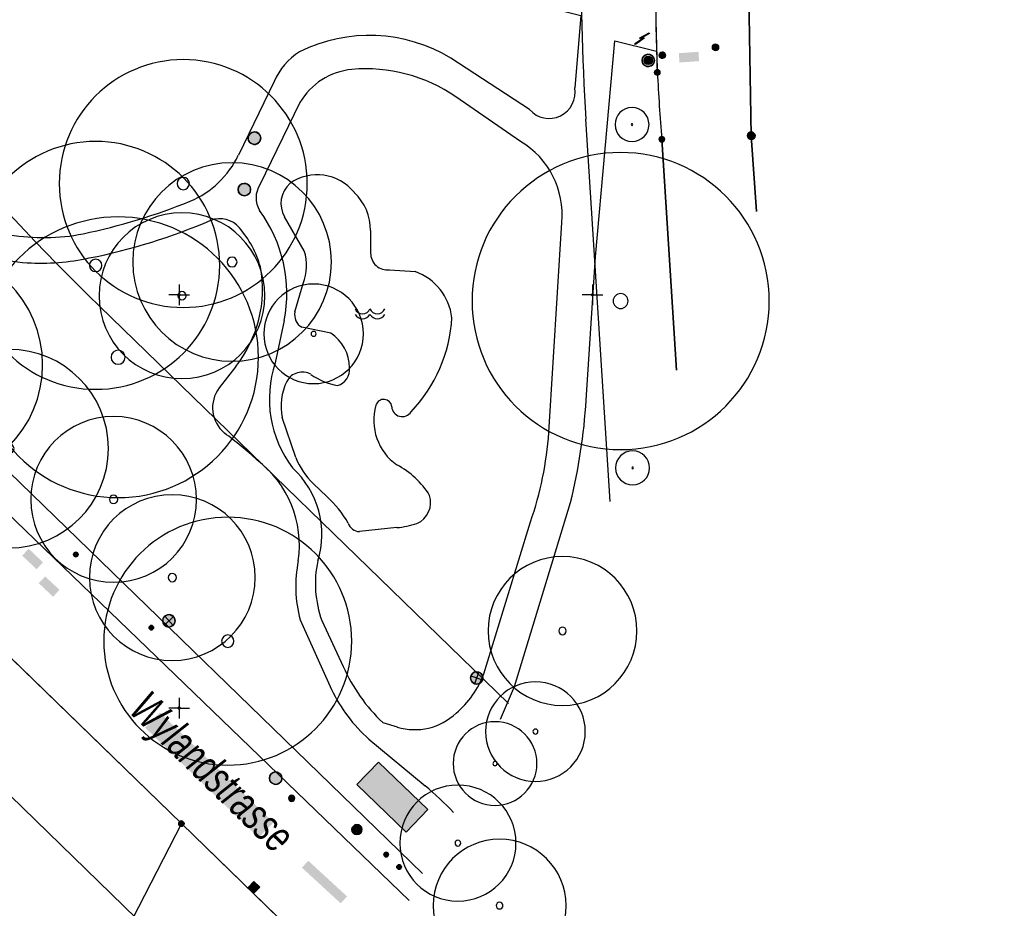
# Model space of a CAD drawing. Header units: metres. Extents: x 2695560 to 2696939, y 1260491 to 1262050.
# Tile 778 of 1005: x 2696666 to 2696726, y 1261163 to 1261216. Entities that reach past the tile are written whole.
import ezdxf

# ---------------------------------------------------------------- set-up
doc = ezdxf.new("R2010")
doc.units = ezdxf.units.M
doc.linetypes.add('AUSGEZOGEN', pattern=[0])
for name, color, linetype in [('XR$1$AV_Gebäudeflächen (BB)', 7, 'AUSGEZOGEN'), ('XR$1$AV_Grenzpunkte', 7, 'AUSGEZOGEN'), ('XR$1$AV_Koordinatennetzpunkte', 7, 'AUSGEZOGEN'), ('XR$1$AV_Linien (BB)', 7, 'AUSGEZOGEN'), ('XR$1$AV_Strassennamen', 7, 'AUSGEZOGEN'), ('XR$1$AV_Symbole (BB)', 7, 'AUSGEZOGEN'), ('XR$1$AW_LK_Einlaufschacht alt', 24, 'AUSGEZOGEN'), ('XR$1$AW_LK_Schachtdeckel', 24, 'AUSGEZOGEN'), ('XR$1$EW_LK_Bauwerk_FL_Linie_Punkt', 1, 'AUSGEZOGEN'), ('XR$1$EW_LK_Knoten', 1, 'AUSGEZOGEN'), ('XR$1$GA_LK_Absperrarmatur', 32, 'AUSGEZOGEN'), ('XR$1$GA_LK_Rohrleitungsteil', 32, 'AUSGEZOGEN'), ('XR$1$GR_Baum', 94, 'AUSGEZOGEN'), ('XR$1$Liegenschaftsgrenzen', 7, 'AUSGEZOGEN'), ('XR$1$PFAV', 255, 'AUSGEZOGEN'), ('XR$1$PFAW', 255, 'AUSGEZOGEN'), ('XR$1$PFEW', 255, 'AUSGEZOGEN'), ('XR$1$PFGA', 255, 'AUSGEZOGEN'), ('XR$1$PFWA', 255, 'AUSGEZOGEN'), ('XR$1$RAEW', 8, 'AUSGEZOGEN'), ('XR$1$RP_Abstandslinie', 7, 'AUSGEZOGEN'), ('XR$1$WA_LK_Absperrarmatur', 171, 'AUSGEZOGEN'), ('XR$1$WA_LK_Hydrant', 171, 'AUSGEZOGEN'), ('XR$1$WA_LK_Rohrleitungsteil', 171, 'AUSGEZOGEN')]:
    doc.layers.add(name, color=color, linetype=linetype)
doc.styles.add('ARIAL', font='arial.ttf')

# ---------------------------------------------------------------- blocks, each defined once
blk = doc.blocks.new('COMPLEXOBJECT_90')
at = {"layer": 'XR$1$AV_Linien (BB)', "color": 7, "linetype": 'AUSGEZOGEN', "transparency": 33554687}
for p, q in [((6682.308, 11211.624), (6679.878, 11206.65)), ((6695.653, 11209.277), (6691.737, 11211.964)), ((6697.361, 11191.677), (6698.146, 11204.366)), ((6681.354, 11198.437), (6680.814, 11195.876)), ((6693.424, 11177.064), (6696.244, 11186.259)), ((6683.636, 11180.287), (6684.928, 11177.516)), ((6687.316, 11174.127), (6688.196, 11173.854))]:
    blk.add_line(p, q, dxfattribs=at)
for centre, radius, start, end in [((6685.832, 11209.565), 4.082, 95.4583, 149.70134), ((6686.317, 11204.199), 9.469, 55.08537, 95.29221), ((6692.967, 11204.825), 5.199, 354.93342, 58.89455), ((6681.136, 11205.868), 1.481, 148.14584, 211.26272), ((6672.999, 11200.073), 8.513, 348.92089, 36.19135), ((6687.368, 11193.691), 6.909, 161.56701, 217.1001), ((6676.45, 11193.164), 20.964, 340.76908, 355.93262), ((6678.224, 11185.517), 5.41, 342.55847, 47.79668), ((6689.802, 11182.529), 6.561, 167.98017, 199.97887), ((6694.465, 11181.7), 10.415, 203.6893, 226.65024), ((6688.112, 11179.047), 5.67, 309.88869, 339.53186), ((6689.261, 11177.276), 3.584, 252.7166, 313.95497)]:
    blk.add_arc(centre, radius, start, end, dxfattribs=at)
blk = doc.blocks.new('COMPLEXOBJECT_94')
at = {"layer": 'XR$1$AV_Linien (BB)', "color": 7, "linetype": 'AUSGEZOGEN', "transparency": 33554687}
for p, q in [((6682.567, 11202.651), (6681.382, 11204.711)), ((6686.576, 11203.881), (6686.581, 11202.523)), ((6687.718, 11201.514), (6689.284, 11201.397)), ((6682.006, 11198.959), (6682.504, 11200.687)), ((6684.175, 11197.679), (6682.418, 11198.036)), ((6682.051, 11190.153), (6681.232, 11192.567)), ((6683.926, 11187.796), (6683.121, 11188.564)), ((6688.167, 11185.912), (6685.905, 11185.672))]:
    blk.add_line(p, q, dxfattribs=at)
for centre, radius, start, end in [((6683.357, 11204.391), 2.866, 38.58613, 125.28137), ((6682.773, 11205.525), 1.612, 131.63506, 210.35266), ((6683.415, 11203.891), 3.161, 359.8229, 46.34529), ((6679.827, 11201.756), 2.883, 338.23496, 18.09051), ((6687.595, 11202.52), 1.014, 179.85514, 276.97169), ((6688.125, 11198.205), 3.396, 6.87761, 70.03946), ((6682.852, 11198.783), 0.864, 168.26894, 239.84022), ((6682.482, 11199.138), 9.029, 316.44693, 356.65899), ((6682.778, 11195.563), 2.536, 0.50692, 56.57972), ((6684.26, 11195.506), 1.057, 288.13452, 4.26587), ((6682.45, 11194.259), 1.064, 60.67372, 151.75612), ((6685.313, 11198.471), 4.034, 234.50921, 259.65893), ((6684.697, 11193.239), 3.529, 154.43383, 190.97572), ((6690.074, 11192.397), 3.299, 163.81537, 234.70253), ((6687.375, 11193.19), 0.486, 4.44236, 164.88697), ((6688.494, 11193.264), 0.636, 183.26577, 326.88973), ((6686.5, 11191.994), 4.815, 202.48029, 225.43074), ((6685.821, 11185.192), 5.087, 31.70221, 62.52445), ((6679.565, 11182.928), 6.535, 29.92859, 48.1436), ((6688.82, 11187.441), 1.395, 293.61591, 17.69925), ((6685.933, 11186.409), 0.737, 197.33722, 267.84578), ((6687.608, 11191.662), 5.777, 275.55052, 287.8501)]:
    blk.add_arc(centre, radius, start, end, dxfattribs=at)
blk = doc.blocks.new('COMPLEXOBJECT_114')
at = {"layer": 'XR$1$AV_Linien (BB)', "color": 7, "linetype": 'AUSGEZOGEN', "transparency": 33554687}
for points in [[(6699.616, 11193.633), (6700.177, 11202.286), (6701.346, 11215.363), (6703.872, 11214.737)], [(6694.44, 11174.336), (6695.291, 11176.309), (6698.668, 11187.43)]]:
    blk.add_lwpolyline(points, dxfattribs=at)
blk.add_arc((6665.1, 11195.734), 34.58, 346.10507, 356.51646, dxfattribs=at)
blk = doc.blocks.new('COMPLEXOBJECT_131')
at = {"layer": 'XR$1$AV_Linien (BB)', "color": 7, "linetype": 'AUSGEZOGEN', "transparency": 33554687}
blk.add_line((6662.24, 11191.68), (6689.726, 11164.984), dxfattribs=at)
blk.add_arc((6773.867, 11306.69), 160.275, 220.7026, 225.85528, dxfattribs=at)
blk = doc.blocks.new('COMPLEXOBJECT_132')
at = {"layer": 'XR$1$AV_Linien (BB)', "color": 7, "linetype": 'AUSGEZOGEN', "transparency": 33554687}
for p, q in [((6678.427, 11195.67), (6677.433, 11194.368)), ((6682.325, 11180.344), (6684.217, 11176.125)), ((6686.484, 11173.113), (6689.876, 11170.294))]:
    blk.add_line(p, q, dxfattribs=at)
for centre, radius, start, end in [((6655.984, 11204.967), 4.194, 128.03503, 169.46109), ((6654.134, 11206.72), 1.715, 56.99444, 115.32269), ((6673.891, 11226.239), 26.1, 223.84858, 241.56782), ((6658.126, 11204.797), 6.334, 171.497, 204.50654), ((6662.444, 11238.155), 36.631, 281.2204, 293.2635), ((6677.453, 11202.999), 1.597, 41.39122, 109.77783), ((6673.856, 11199.971), 6.299, 15.75465, 40.42289), ((6666.553, 11211.971), 10.065, 239.62838, 265.77765), ((6666.571, 11216.557), 14.644, 267.02722, 281.82379), ((6672.586, 11200.309), 7.459, 321.54, 10.59843), ((6679.016, 11193.16), 1.991, 142.63867, 230.27117), ((6665.294, 11174.498), 21.176, 47.09421, 53.99151), ((6675.789, 11184.84), 6.488, 351.76722, 52.81715), ((6689.755, 11182.369), 7.701, 168.44792, 195.24523), ((6692.907, 11180.306), 9.644, 205.69586, 228.23847), ((6677.438, 11155.333), 19.456, 43.32909, 50.26131)]:
    blk.add_arc(centre, radius, start, end, dxfattribs=at)
blk = doc.blocks.new('COMPLEXOBJECT_133')
at = {"layer": 'XR$1$AV_Linien (BB)', "color": 7, "linetype": 'AUSGEZOGEN', "transparency": 33554687}
blk.add_line((6704.19, 11209.41), (6705.075, 11195.434), dxfattribs=at)
for centre, radius, start, end in [((6842.738, 11218.935), 138.929, 181.73171, 182.26405), ((6854.508, 11221.603), 150.812, 183.10007, 184.63734)]:
    blk.add_arc(centre, radius, start, end, dxfattribs=at)
blk = doc.blocks.new('COMPLEXOBJECT_143')
at = {"layer": 'XR$1$AV_Linien (BB)', "color": 7, "linetype": 'AUSGEZOGEN', "transparency": 33554687}
for p, q in [((6696.193, 11211.197), (6691.429, 11214.318)), ((6680.747, 11212.893), (6678.583, 11208.439))]:
    blk.add_line(p, q, dxfattribs=at)
blk.add_lwpolyline([(6695.134, 11217.934), (6699.293, 11216.898), (6698.924, 11212.524)], dxfattribs=at)
for centre, radius, start, end in [((6686.506, 11206.162), 9.526, 58.88691, 116.30367), ((6684.457, 11211.297), 4.039, 122.53495, 156.7231), ((6697.373, 11212.242), 1.576, 221.51658, 10.3139), ((6673.412, 11210.936), 5.742, 293.25255, 334.22737), ((6660.85, 11242.737), 39.932, 282.0609, 291.79904), ((6666.834, 11215.739), 12.282, 260.2389, 281.07671)]:
    blk.add_arc(centre, radius, start, end, dxfattribs=at)
blk = doc.blocks.new('COMPLEXOBJECT_147')
at = {"layer": 'XR$1$AV_Linien (BB)', "color": 7, "linetype": 'AUSGEZOGEN', "transparency": 33554687}
blk.add_line((6701.711, 11230.002), (6704.138, 11229.469), dxfattribs=at)
blk.add_arc((6855.478, 11219.368), 151.676, 176.18153, 181.74964, dxfattribs=at)
blk = doc.blocks.new('COMPLEXOBJECT_527')
at = {"layer": 'XR$1$AV_Linien (BB)', "color": 7, "linetype": 'AUSGEZOGEN', "transparency": 33554687}
blk.add_line((6688.906, 11163.357), (6660.956, 11190.316), dxfattribs=at)
blk.add_arc((6769.177, 11302.671), 155.998, 214.3254, 226.07377, dxfattribs=at)
blk = doc.blocks.new('COMPLEXOBJECT_1370')
at = {"layer": 'XR$1$Liegenschaftsgrenzen', "color": 7, "linetype": 'AUSGEZOGEN', "transparency": 33554687}
blk.add_line((6689.726, 11164.984), (6662.24, 11191.68), dxfattribs=at)
blk = doc.blocks.new('COMPLEXOBJECT_1371')
at = {"layer": 'XR$1$Liegenschaftsgrenzen', "color": 7, "linetype": 'AUSGEZOGEN', "transparency": 33554687}
blk.add_line((6705.075, 11195.434), (6704.19, 11209.41), dxfattribs=at)
for centre, radius, start, end in [((6854.923, 11219.377), 151.123, 176.17078, 182.2487), ((6854.508, 11221.603), 150.812, 183.10007, 184.63734)]:
    blk.add_arc(centre, radius, start, end, dxfattribs=at)
blk = doc.blocks.new('BAV2039')
at = {"color": 7, "transparency": 33554687}
for centre, radius, start, end in [((-0.225, 0.24375), 0.24375, 202.619865, 337.380135), ((0.225, 0.24375), 0.24375, 202.619865, 337.380135), ((-0.225, 0.115), 0.265, 211.890792, 328.109208), ((0.225, 0.115), 0.265, 211.890792, 328.109208)]:
    blk.add_arc(centre, radius, start, end, dxfattribs=at)
blk = doc.blocks.new('BAV15')
at = {"layer": 'XR$1$PFAV', "transparency": 33554687}
blk.add_hatch(color=7, dxfattribs=at).paths.add_polyline_path([(0.5, 0), (0.49, 0.1), (0.46, 0.2), (0.41, 0.29), (0.34, 0.36), (0.26, 0.42), (0.17, 0.47), (0.08, 0.49), (-0.03, 0.5), (-0.13, 0.48), (-0.22, 0.45), (-0.31, 0.4), (-0.38, 0.33), (-0.44, 0.24), (-0.48, 0.15), (-0.5, 0.05), (-0.5, -0.05), (-0.48, -0.15), (-0.44, -0.24), (-0.38, -0.33), (-0.31, -0.4), (-0.22, -0.45), (-0.13, -0.48), (-0.03, -0.5), (0.08, -0.49), (0.17, -0.47), (0.26, -0.42), (0.34, -0.36), (0.41, -0.29), (0.46, -0.2), (0.49, -0.1)])
at = {"color": 7, "transparency": 33554687}
for start, end in [(90, 270), (270, 90)]:
    blk.add_arc((0, 0), 0.5, start, end, dxfattribs=at)
at = {"layer": 'XR$1$PFAV', "transparency": 33554687}
blk.add_circle((0, 0), 0.5, dxfattribs=at)
blk = doc.blocks.new('BAV2041')
at = {"color": 7, "transparency": 33554687}
for p, q in [((0, 0.5), (0, 0.05)), ((-0.05, 0), (-0.5, 0)), ((0.05, 0), (0.5, 0)), ((0, -0.05), (0, -0.5))]:
    blk.add_line(p, q, dxfattribs=at)
blk.add_circle((0, 0), 0.05, dxfattribs=at)
for start, end in [(90, 270), (270, 90)]:
    blk.add_arc((0, 0), 0.05, start, end, dxfattribs=at)
blk = doc.blocks.new('COMPLEXOBJECT_1436')
at = {"layer": 'XR$1$RP_Abstandslinie', "color": 7, "linetype": 'AUSGEZOGEN', "transparency": 33554687}
blk.add_line((6701.068, 11187.485), (6699.6, 11210.62), dxfattribs=at)
blk.add_arc((6849.321, 11220.059), 150.019, 174.92872, 183.60741, dxfattribs=at)
blk = doc.blocks.new('COMPLEXOBJECT_1443')
at = {"layer": 'XR$1$RP_Abstandslinie', "color": 7, "linetype": 'AUSGEZOGEN', "transparency": 33554687}
blk.add_line((6670.18, 11199.31), (6694.916, 11175.279), dxfattribs=at)
blk.add_arc((6774.787, 11306.936), 150.087, 214.62331, 225.81492, dxfattribs=at)
blk = doc.blocks.new('WBGR1')
at = {"color": 94, "transparency": 33554687}
for radius, start, end in [(1, 90, 270), (1, 270, 90), (0.05, 90, 270), (0.05, 270, 90)]:
    blk.add_arc((0, 0), radius, start, end, dxfattribs=at)
blk = doc.blocks.new('BAW2089')
at = {"layer": 'XR$1$PFAW', "transparency": 33554687}
blk.add_hatch(color=7, dxfattribs=at).paths.add_polyline_path([(-0.5, 0.5), (-0.5, -0.5), (0.5, -0.5), (0.5, 0.5)])
at = {"transparency": 33554687}
blk.add_lwpolyline([(-0.5, 0.5), (0.5, 0.5), (0.5, -0.5), (-0.5, -0.5), (-0.5, 0.5)], close=True, dxfattribs=at)
at = {"layer": 'XR$1$PFAW', "transparency": 33554687}
blk.add_lwpolyline([(-0.5, 0.5), (0.5, 0.5), (0.5, -0.5), (-0.5, -0.5), (-0.5, 0.5)], close=True, dxfattribs=at)
blk = doc.blocks.new('BAW2088')
at = {"layer": 'XR$1$PFAW', "transparency": 33554687}
blk.add_hatch(color=253, dxfattribs=at).paths.add_polyline_path([(0.51, 0), (0.5, 0.101), (0.47, 0.197), (0.421, 0.286), (0.355, 0.362), (0.275, 0.424), (0.184, 0.469), (0.086, 0.494), (-0.015, 0.499), (-0.115, 0.484), (-0.21, 0.449), (-0.296, 0.395), (-0.369, 0.326), (-0.427, 0.243), (-0.467, 0.15), (-0.487, 0.051), (-0.487, -0.051), (-0.467, -0.15), (-0.427, -0.243), (-0.369, -0.326), (-0.296, -0.395), (-0.21, -0.449), (-0.115, -0.484), (-0.015, -0.499), (0.086, -0.494), (0.184, -0.469), (0.275, -0.424), (0.355, -0.362), (0.421, -0.286), (0.47, -0.197), (0.5, -0.101)])
at = {"transparency": 33554687}
for start, end in [(91.19481, 268.80519), (268.80519, 91.19481)]:
    blk.add_arc((0.01, 0), 0.5, start, end, dxfattribs=at)
at = {"layer": 'XR$1$PFAW', "transparency": 33554687}
blk.add_circle((0.01, 0), 0.5, dxfattribs=at)
blk = doc.blocks.new('BAW2082')
at = {"layer": 'XR$1$PFAW', "transparency": 33554687}
blk.add_hatch(color=7, dxfattribs=at).paths.add_polyline_path([(0.509, -0.003), (0.499, 0.098), (0.469, 0.194), (0.42, 0.283), (0.354, 0.359), (0.274, 0.421), (0.183, 0.466), (0.085, 0.491), (-0.016, 0.496), (-0.116, 0.481), (-0.211, 0.446), (-0.297, 0.392), (-0.37, 0.323), (-0.428, 0.24), (-0.468, 0.147), (-0.488, 0.047), (-0.488, -0.054), (-0.468, -0.153), (-0.428, -0.246), (-0.37, -0.329), (-0.297, -0.398), (-0.211, -0.452), (-0.116, -0.487), (-0.016, -0.502), (0.085, -0.497), (0.183, -0.472), (0.274, -0.427), (0.354, -0.366), (0.42, -0.289), (0.469, -0.2), (0.499, -0.104)])
at = {"transparency": 33554687}
for start, end in [(91.19481, 268.80519), (268.80519, 91.19481)]:
    blk.add_arc((0.01, 0), 0.5, start, end, dxfattribs=at)
at = {"layer": 'XR$1$PFAW', "transparency": 33554687}
blk.add_circle((0.009, -0.003), 0.5, dxfattribs=at)
blk = doc.blocks.new('BWA2013')
at = {"true_color": 0x000000, "transparency": 33554687}
blk.add_hatch(color=18, dxfattribs=at).paths.add_polyline_path([(-0.291, -0.409), (0.352, 0.357), (0.291, 0.409), (-0.352, -0.357)])
at = {"transparency": 33554687}
blk.add_lwpolyline([(-0.291, -0.409), (-0.352, -0.357), (0.291, 0.409), (0.352, 0.357), (-0.291, -0.409)], close=True, dxfattribs=at)
blk = doc.blocks.new('BWA2009')
at = {"true_color": 0x000000, "transparency": 33554687}
blk.add_hatch(color=18, dxfattribs=at).paths.add_polyline_path([(0.333, 0), (0.327, 0.067), (0.306, 0.131), (0.274, 0.19), (0.23, 0.242), (0.176, 0.283), (0.116, 0.313), (0.05, 0.329), (-0.017, 0.333), (-0.084, 0.323), (-0.147, 0.299), (-0.204, 0.264), (-0.253, 0.217), (-0.291, 0.162), (-0.318, 0.1), (-0.332, 0.034), (-0.332, -0.034), (-0.318, -0.1), (-0.291, -0.162), (-0.253, -0.217), (-0.204, -0.264), (-0.147, -0.299), (-0.084, -0.323), (-0.017, -0.333), (0.05, -0.329), (0.116, -0.313), (0.176, -0.283), (0.23, -0.242), (0.274, -0.19), (0.306, -0.131), (0.327, -0.067)])
at = {"layer": 'XR$1$PFWA', "transparency": 33554687}
blk.add_hatch(color=7, dxfattribs=at).paths.add_polyline_path([(0.5, 0), (0.49, 0.101), (0.459, 0.197), (0.41, 0.286), (0.344, 0.362), (0.264, 0.424), (0.174, 0.469), (0.076, 0.494), (-0.025, 0.499), (-0.125, 0.484), (-0.22, 0.449), (-0.306, 0.395), (-0.379, 0.326), (-0.437, 0.243), (-0.477, 0.15), (-0.497, 0.051), (-0.497, -0.051), (-0.477, -0.15), (-0.437, -0.243), (-0.379, -0.326), (-0.306, -0.395), (-0.22, -0.449), (-0.125, -0.484), (-0.025, -0.499), (0.076, -0.494), (0.174, -0.469), (0.264, -0.424), (0.344, -0.362), (0.41, -0.286), (0.459, -0.197), (0.49, -0.101)])
at = {"transparency": 33554687}
blk.add_circle((0, 0), 0.333, dxfattribs=at)
for start, end in [(90, 180), (180, 270), (0, 90), (270, 0)]:
    blk.add_arc((0, 0), 0.5, start, end, dxfattribs=at)
at = {"layer": 'XR$1$PFWA', "transparency": 33554687}
blk.add_circle((0, 0), 0.5, dxfattribs=at)
blk = doc.blocks.new('BWA965')
at = {"layer": 'XR$1$PFWA', "transparency": 33554687}
blk.add_hatch(color=7, dxfattribs=at).paths.add_polyline_path([(0, 0.5), (-0.05, 0.5), (-0.1, 0.49), (-0.15, 0.48), (-0.2, 0.46), (-0.24, 0.44), (-0.29, 0.41), (-0.33, 0.38), (-0.36, 0.34), (-0.4, 0.31), (-0.42, 0.26), (-0.45, 0.22), (-0.47, 0.17), (-0.48, 0.13), (-0.49, 0.08), (-0.5, 0.03), (-0.5, -0.03), (-0.49, -0.08), (-0.48, -0.13), (-0.47, -0.17), (-0.45, -0.22), (-0.42, -0.26), (-0.4, -0.31), (-0.36, -0.34), (-0.33, -0.38), (-0.29, -0.41), (-0.24, -0.44), (-0.2, -0.46), (-0.15, -0.48), (-0.1, -0.49), (-0.05, -0.5), (0, -0.5), (0.05, -0.5), (0.1, -0.49), (0.15, -0.48), (0.2, -0.46), (0.24, -0.44), (0.29, -0.41), (0.33, -0.38), (0.36, -0.34), (0.4, -0.31), (0.42, -0.26), (0.45, -0.22), (0.47, -0.17), (0.48, -0.13), (0.49, -0.08), (0.5, -0.03), (0.5, 0.03), (0.49, 0.08), (0.48, 0.13), (0.47, 0.17), (0.45, 0.22), (0.42, 0.26), (0.4, 0.31), (0.36, 0.34), (0.33, 0.38), (0.29, 0.41), (0.24, 0.44), (0.2, 0.46), (0.15, 0.48), (0.1, 0.49), (0.05, 0.5)])
at = {"transparency": 33554687}
blk.add_line((0, 0.5), (0, -0.5), dxfattribs=at)
for start, end in [(90, 270), (270, 90)]:
    blk.add_arc((0, 0), 0.5, start, end, dxfattribs=at)
blk = doc.blocks.new('BWA2012')
at = {"layer": 'XR$1$PFWA', "transparency": 33554687}
blk.add_hatch(color=7, dxfattribs=at).paths.add_polyline_path([(0.5, 0), (0.49, 0.1), (0.46, 0.2), (0.41, 0.29), (0.34, 0.36), (0.26, 0.42), (0.17, 0.47), (0.08, 0.49), (-0.03, 0.5), (-0.13, 0.48), (-0.22, 0.45), (-0.31, 0.4), (-0.38, 0.33), (-0.44, 0.24), (-0.48, 0.15), (-0.5, 0.05), (-0.5, -0.05), (-0.48, -0.15), (-0.44, -0.24), (-0.38, -0.33), (-0.31, -0.4), (-0.22, -0.45), (-0.13, -0.48), (-0.03, -0.5), (0.08, -0.49), (0.17, -0.47), (0.26, -0.42), (0.34, -0.36), (0.41, -0.29), (0.46, -0.2), (0.49, -0.1)])
at = {"transparency": 33554687}
blk.add_line((0.35, 0.35), (-0.35, -0.35), dxfattribs=at)
for start, end in [(45, 225), (225, 45)]:
    blk.add_arc((0, 0), 0.5, start, end, dxfattribs=at)
at = {"layer": 'XR$1$PFWA', "transparency": 33554687}
blk.add_circle((0, 0), 0.5, dxfattribs=at)
blk = doc.blocks.new('BGA2013')
at = {"transparency": 33554687}
blk.add_hatch(color=36, dxfattribs=at).paths.add_polyline_path([(-0.291, -0.409), (0.352, 0.357), (0.291, 0.409), (-0.352, -0.357)])
at = {"color": 32, "transparency": 33554687}
blk.add_lwpolyline([(-0.291, -0.409), (-0.352, -0.357), (0.291, 0.409), (0.352, 0.357), (-0.291, -0.409)], close=True, dxfattribs=at)
blk = doc.blocks.new('BGA965')
at = {"layer": 'XR$1$PFGA', "transparency": 33554687}
blk.add_hatch(color=7, dxfattribs=at).paths.add_polyline_path([(0.5, 0), (0.49, 0.1), (0.46, 0.2), (0.41, 0.29), (0.34, 0.36), (0.26, 0.42), (0.17, 0.47), (0.08, 0.49), (-0.03, 0.5), (-0.13, 0.48), (-0.22, 0.45), (-0.31, 0.4), (-0.38, 0.33), (-0.44, 0.24), (-0.48, 0.15), (-0.5, 0.05), (-0.5, -0.05), (-0.48, -0.15), (-0.44, -0.24), (-0.38, -0.33), (-0.31, -0.4), (-0.22, -0.45), (-0.13, -0.48), (-0.03, -0.5), (0.08, -0.49), (0.17, -0.47), (0.26, -0.42), (0.34, -0.36), (0.41, -0.29), (0.46, -0.2), (0.49, -0.1)])
at = {"color": 32, "transparency": 33554687}
blk.add_line((0, 0.5), (0, -0.5), dxfattribs=at)
for start, end in [(90, 270), (270, 90)]:
    blk.add_arc((0, 0), 0.5, start, end, dxfattribs=at)
at = {"layer": 'XR$1$PFGA', "transparency": 33554687}
blk.add_circle((0, 0), 0.5, dxfattribs=at)
blk = doc.blocks.new('BEW15')
at = {"layer": 'XR$1$PFEW', "transparency": 33554687}
h = blk.add_hatch(color=7, dxfattribs=at)
h.paths.add_polyline_path([(-0.5, 0), (-0.497, -0.05), (-0.489, -0.1), (-0.477, -0.15), (-0.459, -0.197), (-0.437, -0.242), (-0.41, -0.285), (-0.379, -0.326), (-0.344, -0.362), (-0.306, -0.395), (-0.264, -0.424), (-0.22, -0.449), (-0.173, -0.469), (-0.125, -0.484), (-0.075, -0.494), (-0.025, -0.499), (0.026, -0.499), (0.076, -0.494), (0.126, -0.484), (0.174, -0.469), (0.22, -0.449), (0.265, -0.424), (0.306, -0.395), (0.345, -0.362), (0.38, -0.326), (0.411, -0.285), (0.437, -0.242), (0.46, -0.197), (0.477, -0.15), (0.49, -0.1), (0.498, -0.05), (0.5, 0), (0.498, 0.051), (0.49, 0.101), (0.477, 0.15), (0.46, 0.197), (0.437, 0.243), (0.411, 0.286), (0.38, 0.326), (0.345, 0.363), (0.306, 0.396), (0.265, 0.424), (0.22, 0.449), (0.174, 0.469), (0.126, 0.484), (0.076, 0.494), (0.026, 0.5), (-0.025, 0.5), (-0.075, 0.494), (-0.125, 0.484), (-0.173, 0.469), (-0.22, 0.449), (-0.264, 0.424), (-0.306, 0.396), (-0.344, 0.363), (-0.379, 0.326), (-0.41, 0.286), (-0.437, 0.243), (-0.459, 0.197), (-0.477, 0.15), (-0.489, 0.101), (-0.497, 0.051)])
h.paths.add_polyline_path([(0.01, 0.001), (0.01, 0), (0.01, -0.001), (0.01, -0.002), (0.01, -0.003), (0.009, -0.004), (0.009, -0.005), (0.009, -0.006), (0.008, -0.006), (0.007, -0.007), (0.006, -0.008), (0.006, -0.008), (0.005, -0.009), (0.004, -0.009), (0.003, -0.01), (0.002, -0.01), (0.001, -0.01), (0, -0.01), (-0.001, -0.01), (-0.002, -0.01), (-0.003, -0.009), (-0.004, -0.009), (-0.005, -0.008), (-0.006, -0.008), (-0.007, -0.007), (-0.007, -0.006), (-0.008, -0.006), (-0.008, -0.005), (-0.009, -0.004), (-0.009, -0.003), (-0.009, -0.002), (-0.01, -0.001), (-0.01, 0), (-0.01, 0.001), (-0.009, 0.002), (-0.009, 0.003), (-0.009, 0.004), (-0.008, 0.005), (-0.008, 0.006), (-0.007, 0.007), (-0.007, 0.007), (-0.006, 0.008), (-0.005, 0.009), (-0.004, 0.009), (-0.003, 0.01), (-0.002, 0.01), (-0.001, 0.01), (0, 0.01), (0.001, 0.01), (0.002, 0.01), (0.003, 0.01), (0.004, 0.01), (0.005, 0.009), (0.006, 0.009), (0.006, 0.008), (0.007, 0.007), (0.008, 0.007), (0.009, 0.006), (0.009, 0.005), (0.009, 0.004), (0.01, 0.003), (0.01, 0.002)], flags=16)
at = {"color": 1, "transparency": 33554687}
for start, end in [(0, 180), (180, 0)]:
    blk.add_arc((0, 0), 0.5, start, end, dxfattribs=at)
at = {"layer": 'XR$1$PFEW', "transparency": 33554687}
blk.add_circle((0, 0), 0.5, dxfattribs=at)
blk = doc.blocks.new('BEWLP2549_S')
at = {"layer": 'XR$1$PFEW', "transparency": 33554687}
blk.add_hatch(color=7, dxfattribs=at).paths.add_polyline_path([(0.5, 0), (0.49, 0.101), (0.459, 0.197), (0.41, 0.286), (0.344, 0.362), (0.264, 0.424), (0.174, 0.469), (0.076, 0.494), (-0.025, 0.499), (-0.125, 0.484), (-0.22, 0.449), (-0.306, 0.395), (-0.379, 0.326), (-0.437, 0.243), (-0.477, 0.15), (-0.497, 0.051), (-0.497, -0.051), (-0.477, -0.15), (-0.437, -0.243), (-0.379, -0.326), (-0.306, -0.395), (-0.22, -0.449), (-0.125, -0.484), (-0.025, -0.499), (0.076, -0.494), (0.174, -0.469), (0.264, -0.424), (0.344, -0.362), (0.41, -0.286), (0.459, -0.197), (0.49, -0.101)])
at = {"color": 1, "transparency": 33554687}
for p, q in [((0.354, -0.354), (-0.354, 0.354)), ((-0.354, -0.354), (0.354, 0.354))]:
    blk.add_line(p, q, dxfattribs=at)
for start, end in [(91.38095, 268.61905), (268.61905, 91.38095)]:
    blk.add_arc((0, 0), 0.5, start, end, dxfattribs=at)
at = {"layer": 'XR$1$PFEW', "transparency": 33554687}
blk.add_circle((0, 0), 0.5, dxfattribs=at)
blk = doc.blocks.new('BEW957')
at = {"layer": 'XR$1$RAEW', "transparency": 33554687}
blk.add_hatch(color=1, dxfattribs=at).paths.add_polyline_path([(-0.5, 0), (-0.5, -0.05), (-0.49, -0.1), (-0.48, -0.15), (-0.46, -0.2), (-0.44, -0.24), (-0.41, -0.29), (-0.38, -0.33), (-0.34, -0.36), (-0.31, -0.4), (-0.26, -0.42), (-0.22, -0.45), (-0.17, -0.47), (-0.13, -0.48), (-0.08, -0.49), (-0.03, -0.5), (0.03, -0.5), (0.08, -0.49), (0.13, -0.48), (0.17, -0.47), (0.22, -0.45), (0.26, -0.42), (0.31, -0.4), (0.34, -0.36), (0.38, -0.33), (0.41, -0.29), (0.44, -0.24), (0.46, -0.2), (0.48, -0.15), (0.49, -0.1), (0.5, -0.05), (0.5, 0), (0.5, 0.05), (0.49, 0.1), (0.48, 0.15), (0.46, 0.2), (0.44, 0.24), (0.41, 0.29), (0.38, 0.33), (0.34, 0.36), (0.31, 0.4), (0.26, 0.42), (0.22, 0.45), (0.17, 0.47), (0.13, 0.48), (0.08, 0.49), (0.03, 0.5), (-0.03, 0.5), (-0.08, 0.49), (-0.13, 0.48), (-0.17, 0.47), (-0.22, 0.45), (-0.26, 0.42), (-0.31, 0.4), (-0.34, 0.36), (-0.38, 0.33), (-0.41, 0.29), (-0.44, 0.24), (-0.46, 0.2), (-0.48, 0.15), (-0.49, 0.1), (-0.5, 0.05)])
at = {"color": 1, "transparency": 33554687}
for start, end in [(90, 180), (180, 270), (0, 90), (270, 0)]:
    blk.add_arc((0, 0), 0.5, start, end, dxfattribs=at)
at = {"layer": 'XR$1$RAEW', "color": 1, "transparency": 33554687}
blk.add_circle((0, 0), 0.5, dxfattribs=at)

msp = doc.modelspace()

# ---------------------------------------------------------------- hatches: boundary and pattern name
at = {"transparency": 33554687}
for points in [[(2696706.188, 1261214.423), (2696706.227, 1261213.859), (2696707.414, 1261213.941), (2696707.375, 1261214.505)], [(2696666.874, 1261184.444), (2696666.483, 1261184.029), (2696667.354, 1261183.206), (2696667.745, 1261183.621)], [(2696667.874, 1261182.772), (2696667.485, 1261182.361), (2696668.35, 1261181.544), (2696668.739, 1261181.955)], [(2696674.82, 1261174.542), (2696673.925, 1261173.619), (2696680.782, 1261166.964), (2696681.677, 1261167.887)], [(2696683.783, 1261165.575), (2696683.397, 1261165.156), (2696685.741, 1261162.997), (2696686.127, 1261163.416)]]:
    msp.add_hatch(color=7, dxfattribs=at).paths.add_polyline_path(points)
at = {"layer": 'XR$1$AV_Gebäudeflächen (BB)', "true_color": 0xd2d2d2, "transparency": 33554687}
msp.add_hatch(color=254, dxfattribs=at).paths.add_polyline_path([(2696686.721, 1261170.189), (2696689.693, 1261167.311), (2696691.004, 1261168.665), (2696688.032, 1261171.543)])

# ---------------------------------------------------------------- linework, layer by layer
at = {"layer": 'XR$1$AV_Linien (BB)', "color": 7, "linetype": 'AUSGEZOGEN', "transparency": 33554687}
for points in [[(2696725.87, 1261300.957), (2696725.22, 1261298.315), (2696719.959, 1261276.952), (2696714.38, 1261254.3), (2696713.16, 1261247.733), (2696711.57, 1261239.16), (2696710.34, 1261224.8), (2696710.39, 1261220.33), (2696710.57, 1261209.43), (2696710.887, 1261204.849)], [(2696686.929, 1261157.32), (2696676.11, 1261167.82), (2696664.284, 1261179.308)]]:
    msp.add_lwpolyline(points, dxfattribs=at)
msp.add_lwpolyline([(2696686.721, 1261170.189), (2696688.032, 1261171.543), (2696691.004, 1261168.665), (2696689.693, 1261167.311), (2696686.721, 1261170.189)], close=True, dxfattribs=at)
at = {"layer": 'XR$1$Liegenschaftsgrenzen', "color": 7, "linetype": 'AUSGEZOGEN', "transparency": 33554687}
msp.add_line((2696686.929, 1261157.32), (2696676.11, 1261167.82), dxfattribs=at)
for points in [[(2696710.887, 1261204.849), (2696710.57, 1261209.43), (2696710.39, 1261220.33)], [(2696656.72, 1261186.68), (2696659.88, 1261183.59), (2696662.46, 1261181.08), (2696676.11, 1261167.82)], [(2696676.11, 1261167.82), (2696668.32, 1261152.65), (2696659.758, 1261135.991)]]:
    msp.add_lwpolyline(points, dxfattribs=at)
at = {"layer": 'XR$1$RP_Abstandslinie', "color": 7, "linetype": 'AUSGEZOGEN', "transparency": 33554687}
msp.add_line((2696684.092, 1261151.692), (2696654.11, 1261180.83), dxfattribs=at)

# ---------------------------------------------------------------- block references
at = {"layer": 'XR$1$AV_Grenzpunkte', "color": 7, "linetype": 'AUSGEZOGEN', "lineweight": -3, "transparency": 33554687}
for p, xscale, yscale in [((2696704.887, 1261213.257), 0.3249999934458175, 0.3249999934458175), ((2696710.57, 1261209.43), 0.4549999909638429, 0.4549999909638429), ((2696705.16, 1261209.22), 0.3249999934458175, 0.3249999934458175), ((2696676.11, 1261167.82), 0.3249999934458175, 0.3249999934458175)]:
    msp.add_blockref('BAV15', p, dxfattribs=dict(at, xscale=xscale, yscale=yscale))
at = {"layer": 'XR$1$AV_Koordinatennetzpunkte', "color": 7, "linetype": 'AUSGEZOGEN', "lineweight": -3, "transparency": 33554687, "xscale": 1.25, "yscale": 1.25}
for p in [(2696675.97, 1261199.81), (2696700.97, 1261199.81), (2696675.97, 1261174.81)]:
    msp.add_blockref('BAV2041', p, dxfattribs=at)
at = {"layer": 'XR$1$AV_Linien (BB)', "color": 7, "linetype": 'AUSGEZOGEN', "lineweight": -3, "transparency": 33554687}
for name in ['COMPLEXOBJECT_143', 'COMPLEXOBJECT_147', 'COMPLEXOBJECT_114', 'COMPLEXOBJECT_527', 'COMPLEXOBJECT_133', 'COMPLEXOBJECT_90', 'COMPLEXOBJECT_132', 'COMPLEXOBJECT_94', 'COMPLEXOBJECT_131']:
    msp.add_blockref(name, (2690000.97, 1249999.81), dxfattribs=at)
at = {"layer": 'XR$1$AV_Symbole (BB)', "color": 7, "linetype": 'AUSGEZOGEN', "lineweight": -3, "transparency": 33554687, "xscale": 1.999999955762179, "yscale": 1.999999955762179}
msp.add_blockref('BAV2039', (2696687.513, 1261198.661), dxfattribs=at)
at = {"layer": 'XR$1$AW_LK_Einlaufschacht alt', "color": 24, "linetype": 'AUSGEZOGEN', "lineweight": -3, "transparency": 33554687, "xscale": 0.5000000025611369, "yscale": 0.5000000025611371, "rotation": 315.856933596}
msp.add_blockref('BAW2089', (2696680.493, 1261163.963), dxfattribs=at)
at = {"layer": 'XR$1$AW_LK_Schachtdeckel', "color": 24, "linetype": 'AUSGEZOGEN', "lineweight": -3, "transparency": 33554687}
for p, xscale, yscale, rotation in [((2696680.529, 1261209.29), 0.7578193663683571, 0.757819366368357, 248.609141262), ((2696681.806, 1261170.577), 0.7578193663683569, 0.7578193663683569, 317.896070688)]:
    msp.add_blockref('BAW2088', p, dxfattribs=dict(at, xscale=xscale, yscale=yscale, rotation=rotation))
at = {"layer": 'XR$1$AW_LK_Schachtdeckel', "color": 24, "linetype": 'AUSGEZOGEN', "lineweight": -3, "transparency": 33554687, "xscale": 0.7499999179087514, "yscale": 0.7499999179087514}
msp.add_blockref('BAW2082', (2696679.91, 1261206.174), dxfattribs=at)
at = {"layer": 'XR$1$EW_LK_Bauwerk_FL_Linie_Punkt', "color": 1, "linetype": 'AUSGEZOGEN', "lineweight": -3, "transparency": 33554687, "xscale": 0.5999999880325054, "yscale": 0.5999999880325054}
msp.add_blockref('BEW15', (2696686.719, 1261167.46), dxfattribs=at)
at = {"layer": 'XR$1$EW_LK_Knoten', "color": 1, "linetype": 'AUSGEZOGEN', "lineweight": -3, "transparency": 33554687, "xscale": 0.2749999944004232, "yscale": 0.2749999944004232}
for p in [(2696669.726, 1261184.098), (2696674.294, 1261179.671), (2696688.493, 1261165.946), (2696689.273, 1261165.196)]:
    msp.add_blockref('BEW957', p, dxfattribs=at)
at = {"layer": 'XR$1$EW_LK_Knoten', "color": 1, "linetype": 'AUSGEZOGEN', "lineweight": -3, "transparency": 33554687}
for name, p, xscale, yscale, rotation in [('BEW957', (2696669.726, 1261184.098), 0.2749999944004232, 0.2749999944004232, 270), ('BEWLP2549_S', (2696675.354, 1261180.087), 0.749999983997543, 0.7499999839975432, 87.87690000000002), ('BEWLP2549_S', (2696693.969, 1261176.634), 0.7499999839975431, 0.7499999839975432, 296.1306)]:
    msp.add_blockref(name, p, dxfattribs=dict(at, xscale=xscale, yscale=yscale, rotation=rotation))
at = {"layer": 'XR$1$GA_LK_Absperrarmatur', "color": 32, "linetype": 'AUSGEZOGEN', "lineweight": -3, "transparency": 33554687, "xscale": 0.3749999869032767, "yscale": 0.3749999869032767, "rotation": 183.2597999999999}
msp.add_blockref('BGA965', (2696708.407, 1261214.778), dxfattribs=at)
at = {"layer": 'XR$1$GA_LK_Rohrleitungsteil', "color": 32, "linetype": 'AUSGEZOGEN', "lineweight": -3, "transparency": 33554687, "xscale": 0.6499999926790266, "yscale": 0.6499999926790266, "rotation": 164.8656}
msp.add_blockref('BGA2013', (2696703.815, 1261215.163), dxfattribs=at)
at = {"layer": 'XR$1$GR_Baum', "color": 94, "linetype": 'AUSGEZOGEN', "lineweight": -3, "transparency": 33554687}
for p, xscale, yscale in [((2696676.224, 1261206.538), 7.496329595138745, 7.496329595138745), ((2696703.358, 1261210.104), 1.027451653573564, 1.027451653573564), ((2696670.928, 1261201.587), 7.496329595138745, 7.496329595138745), ((2696702.668, 1261199.429), 8.98566660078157, 8.98566660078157), ((2696679.175, 1261201.792), 6.006992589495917, 6.006992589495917), ((2696676.145, 1261199.751), 5.0141012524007, 5.0141012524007), ((2696672.282, 1261196.028), 8.489220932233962, 8.489220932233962), ((2696660.737, 1261195.579), 6.983681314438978, 6.983681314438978), ((2696684.103, 1261197.446), 3.012001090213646, 3.012001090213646), ((2696665.689, 1261190.501), 6.006992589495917, 6.006992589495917), ((2696672.01, 1261187.43), 5.0141012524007, 5.0141012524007), ((2696703.394, 1261189.336), 1.027451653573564, 1.027451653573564), ((2696675.558, 1261182.703), 5.0141012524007, 5.0141012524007), ((2696678.913, 1261178.855), 7.496329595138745, 7.496329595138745), ((2696699.156, 1261179.473), 4.502395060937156, 4.502395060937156), ((2696697.519, 1261173.386), 3.012001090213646, 3.012001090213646), ((2696695.074, 1261171.454), 2.531872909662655, 2.531872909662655), ((2696692.831, 1261166.641), 3.509939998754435, 3.509939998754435), ((2696695.352, 1261162.857), 4.021209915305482, 4.021209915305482)]:
    msp.add_blockref('WBGR1', p, dxfattribs=dict(at, xscale=xscale, yscale=yscale))
at = {"layer": 'XR$1$Liegenschaftsgrenzen', "color": 7, "linetype": 'AUSGEZOGEN', "lineweight": -3, "transparency": 33554687}
for name in ['COMPLEXOBJECT_1371', 'COMPLEXOBJECT_1370']:
    msp.add_blockref(name, (2690000.97, 1249999.81), dxfattribs=at)
at = {"layer": 'XR$1$RP_Abstandslinie', "color": 7, "linetype": 'AUSGEZOGEN', "lineweight": -3, "transparency": 33554687}
for name in ['COMPLEXOBJECT_1436', 'COMPLEXOBJECT_1443']:
    msp.add_blockref(name, (2690000.97, 1249999.81), dxfattribs=at)
at = {"layer": 'XR$1$WA_LK_Absperrarmatur', "color": 171, "linetype": 'AUSGEZOGEN', "lineweight": -3, "transparency": 33554687}
for name, p, xscale, yscale, rotation in [('BWA2012', (2696705.194, 1261214.301), 0.3749999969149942, 0.3749999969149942, 95.828882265), ('BWA965', (2696682.772, 1261169.354), 0.3749999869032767, 0.3749999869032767, 45.63330077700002)]:
    msp.add_blockref(name, p, dxfattribs=dict(at, xscale=xscale, yscale=yscale, rotation=rotation))
at = {"layer": 'XR$1$WA_LK_Hydrant', "color": 171, "linetype": 'AUSGEZOGEN', "lineweight": -3, "transparency": 33554687, "xscale": 0.749999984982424, "yscale": 0.7499999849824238, "rotation": 185.7815755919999}
msp.add_blockref('BWA2009', (2696704.338, 1261213.983), dxfattribs=at)
at = {"layer": 'XR$1$WA_LK_Rohrleitungsteil', "color": 171, "linetype": 'AUSGEZOGEN', "lineweight": -3, "transparency": 33554687, "xscale": 0.6499999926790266, "yscale": 0.6499999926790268, "rotation": 157.99122}
msp.add_blockref('BWA2013', (2696704.124, 1261215.475), dxfattribs=at)

# ---------------------------------------------------------------- texts
at = {"layer": 'XR$1$AV_Strassennamen', "color": 7, "transparency": 33554687, "insert": (2696677.794, 1261170.746), "char_height": 1.93684, "width": 13.1535, "attachment_point": 5, "rotation": 315.8586, "style": 'ARIAL'}
msp.add_mtext('\\A1;{\\fArial|i1|b0;\\H1.936838;\\W0.700000;\\C7;Wylandstrasse}\\P', dxfattribs=at)

doc.saveas('drawing.dxf')
